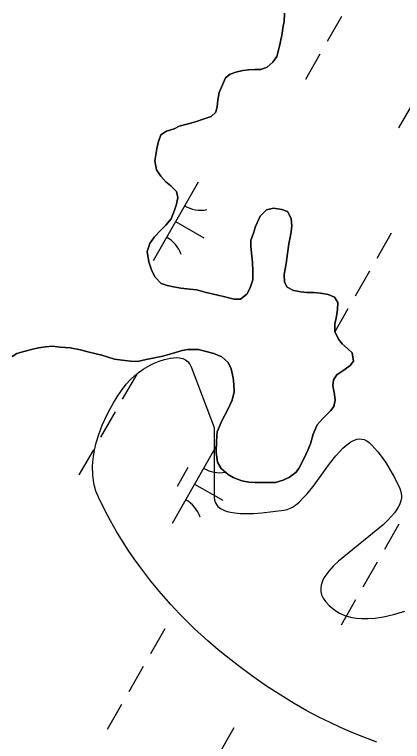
# Model space of a CAD drawing. Extents: x 3930721 to 3950824, y 220441 to 242861.
# Drawn here: x 3946673.4 to 3946887, y 233735.5 to 234135.8 of the extents above; entities that cross this region are included whole.
import ezdxf

# ---------------------------------------------------------------- set-up
doc = ezdxf.new("R2010")
doc.units = 0
for name, color, linetype in [('V-SITE-VEGE', 7, 'Continuous'), ('V-TOPO-SHOR', 7, 'Continuous'), ('V-WETL-SWMP', 7, 'Continuous')]:
    doc.layers.add(name, color=color, linetype=linetype)

msp = doc.modelspace()

# ---------------------------------------------------------------- linework, layer by layer
at = {"layer": 'V-SITE-VEGE'}
for points in [[(3946872.9, 233735.19), (3946863.37, 233738.75), (3946858.29, 233740.84), (3946852.88, 233743.21), (3946847.1, 233745.92), (3946840.96, 233748.99), (3946834.41, 233752.48), (3946827.44, 233756.45), (3946820.03, 233760.95), (3946812.16, 233766.06), (3946803.79, 233771.86), (3946796.69, 233777.11), (3946789.86, 233782.45), (3946785.46, 233786.07), (3946779.79, 233790.95), (3946772.55, 233797.57), (3946768.58, 233801.41), (3946764.2, 233805.85), (3946759.37, 233810.98), (3946754.1, 233816.93), (3946748.4, 233823.83), (3946742.28, 233831.84), (3946739.19, 233836.16), (3946736.02, 233840.82), (3946732.79, 233845.83), (3946729.51, 233851.23), (3946726.2, 233857.04), (3946722.86, 233863.29), (3946719.54, 233870.04), (3946718.21, 233873.34), (3946717.24, 233876.8), (3946716.8, 233879.18), (3946716.44, 233882.44), (3946716.36, 233886.9), (3946716.51, 233889.5), (3946716.85, 233892.51), (3946717.45, 233895.98), (3946718.38, 233899.98), (3946719.76, 233904.56), (3946721.71, 233909.77), (3946724.39, 233915.65), (3946725.99, 233918.72), (3946727.82, 233921.94), (3946729.89, 233925.29), (3946732.23, 233928.75), (3946734.86, 233932.29), (3946737, 233934.72), (3946739.56, 233937.08), (3946741.46, 233938.59), (3946744.19, 233940.49), (3946748.06, 233942.74), (3946750.35, 233943.86), (3946752.97, 233944.96), (3946755.94, 233945.95), (3946759.23, 233946.67), (3946760.89, 233946.86), (3946762.59, 233946.9), (3946764.3, 233946.74), (3946765.96, 233946.33), (3946767.54, 233945.61), (3946768.97, 233944.49), (3946769.59, 233943.75), (3946770.14, 233942.89), (3946770.6, 233941.87), (3946783.37, 233908.35)], [(3946783.37, 233908.35), (3946783.37, 233870.04), (3946783.54, 233868.36), (3946784.02, 233866.9), (3946784.51, 233866.03), (3946785.35, 233865), (3946786.78, 233863.85), (3946788.96, 233862.75), (3946790.48, 233862.23), (3946792.38, 233861.77), (3946794.73, 233861.39), (3946797.58, 233861.14), (3946801.01, 233861.05), (3946805.04, 233861.16), (3946809.63, 233861.48), (3946821.66, 233862.85), (3946823.46, 233863.24), (3946825.24, 233863.96), (3946826.43, 233864.61), (3946828.01, 233865.67), (3946830.11, 233867.39), (3946832.89, 233870.16), (3946834.48, 233871.94), (3946838.34, 233876.75), (3946846.87, 233888.33), (3946850.38, 233892.8), (3946852.24, 233894.96), (3946854.21, 233897.04), (3946856.31, 233898.93), (3946858.54, 233900.53), (3946859.69, 233901.16), (3946860.87, 233901.65), (3946862.08, 233901.99), (3946863.33, 233902.14), (3946864.62, 233902.07), (3946865.95, 233901.74), (3946867.32, 233901.12), (3946868.73, 233900.14), (3946870.17, 233898.77), (3946873.42, 233895.02), (3946876.29, 233891.24), (3946878.02, 233888.7), (3946880.11, 233885.32), (3946882.6, 233880.81), (3946885.49, 233874.83), (3946886.14, 233872.93), (3946886.4, 233871.04)], [(3946886.4, 233871.04), (3946886.36, 233869.78), (3946886.07, 233868.1), (3946885.3, 233865.85), (3946884.66, 233864.57), (3946883.78, 233863.1), (3946882.59, 233861.43), (3946881.01, 233859.51), (3946878.95, 233857.32), (3946876.32, 233854.82), (3946851.69, 233834.85), (3946848.93, 233832.2), (3946846.38, 233829.37), (3946844.23, 233826.41), (3946843.37, 233824.86), (3946842.68, 233823.26), (3946842.2, 233821.61), (3946841.97, 233819.91), (3946842.05, 233818.16), (3946842.48, 233816.35), (3946843.32, 233814.49), (3946844.64, 233812.57), (3946846.62, 233810.41), (3946848.75, 233808.55), (3946850.26, 233807.49), (3946852.36, 233806.27), (3946855.32, 233804.98), (3946857.09, 233804.4), (3946859.17, 233803.89), (3946861.62, 233803.48), (3946864.51, 233803.23), (3946867.91, 233803.2), (3946871.91, 233803.5), (3946876.59, 233804.21), (3946882.04, 233805.46), (3946888.33, 233807.38)]]:
    msp.add_lwpolyline(points, dxfattribs=at)
at = {"layer": 'V-TOPO-SHOR'}
for points in [[(3946821.94, 234136.53), (3946821.88, 234131.98), (3946821.14, 234128.49), (3946820.74, 234125.35), (3946819.62, 234120.11), (3946818.88, 234116.98), (3946817.78, 234112.79), (3946815.64, 234109.67), (3946812.45, 234106.92), (3946808.93, 234105.56), (3946805.79, 234105.61), (3946802.28, 234105.3), (3946799.13, 234104.99), (3946795.27, 234103.99), (3946792.11, 234102.99), (3946789.63, 234100.92), (3946787.83, 234097.1), (3946786.03, 234092.92), (3946785.27, 234088.73), (3946784.87, 234085.24), (3946784.14, 234082.1), (3946781.65, 234079.68), (3946776.73, 234078), (3946773.57, 234076.99), (3946769, 234075.65), (3946764.09, 234074.32), (3946761.27, 234072.96), (3946757.06, 234071.61), (3946753.88, 234069.56), (3946752.43, 234065.38), (3946751.68, 234061.89), (3946750.54, 234055.26), (3946751.53, 234050.35), (3946753.93, 234046.82), (3946756.69, 234043.63), (3946759.45, 234041.49), (3946762.56, 234038.3), (3946763.22, 234035.15), (3946762.47, 234031.31), (3946761.38, 234028.17), (3946759.56, 234023.3), (3946756.72, 234019.84), (3946753.88, 234017.08), (3946750.33, 234013.28)], [(3946750.33, 234013.28), (3946747.84, 234009.81), (3946746.38, 234005.28), (3946747.35, 233999.67), (3946749.04, 233994.75), (3946750.74, 233991.23), (3946754.19, 233987.68), (3946757.33, 233986.6), (3946760.82, 233985.85), (3946765, 233985.09), (3946769.9, 233984.68), (3946773.74, 233984.28), (3946778.97, 233982.81), (3946782.11, 233982.07), (3946788.39, 233980.58), (3946794.31, 233979.11), (3946797.81, 233979.06), (3946801.35, 233981.81), (3946803.14, 233985.29), (3946804.6, 233989.82), (3946804.67, 233994.71), (3946804.38, 233999.27), (3946804.07, 234002.77), (3946803.44, 234008.03), (3946803.49, 234011.52), (3946804.94, 234015.35), (3946806.04, 234019.18), (3946808.56, 234024.75), (3946812.11, 234028.2), (3946815.97, 234029.2), (3946820.51, 234028.44), (3946823.64, 234027.35), (3946825.69, 234023.47), (3946825.98, 234019.27), (3946825.58, 234015.08), (3946824.46, 234009.49), (3946823.69, 234004.26), (3946822.91, 233998.67), (3946821.78, 233992.74), (3946822.08, 233988.53), (3946823.44, 233985.72), (3946826.92, 233983.92), (3946831.1, 233983.17), (3946834.25, 233982.78), (3946838.09, 233982.72), (3946841.94, 233982.32), (3946846.13, 233981.57), (3946849.6, 233980.12), (3946851.32, 233977.3), (3946851.27, 233973.45), (3946850.5, 233968.57), (3946849.76, 233965.43), (3946849.7, 233961.23), (3946851.75, 233957), (3946853.81, 233954.53), (3946856.93, 233951.69), (3946859.35, 233949.55), (3946859.98, 233945), (3946858.21, 233942.57), (3946855.38, 233940.51), (3946850.79, 233937.43), (3946849, 233934.65), (3946848.61, 233931.51), (3946849.6, 233926.59), (3946849.9, 233923.44), (3946849.16, 233919.95), (3946847.38, 233917.53), (3946843.12, 233913.39), (3946839.93, 233909.93), (3946837.76, 233904.71), (3946836.29, 233899.48), (3946834.85, 233896), (3946832.68, 233891.13), (3946830.17, 233886.27), (3946828.39, 233883.84), (3946824.85, 233881.09), (3946821.33, 233879.39), (3946817.11, 233878.05), (3946812.57, 233878.11), (3946809.42, 233878.15), (3946805.92, 233878.2), (3946802.42, 233878.24), (3946798.58, 233878.99), (3946793.71, 233880.8), (3946790.93, 233882.59), (3946787.13, 233885.79), (3946785.08, 233889.32), (3946784.45, 233894.57), (3946784.53, 233900.87), (3946784.95, 233906.11), (3946787.48, 233912.03), (3946790.71, 233917.93), (3946793.23, 233923.49), (3946794.34, 233928.03), (3946794.04, 233932.23), (3946793.74, 233935.73), (3946792.75, 233940.64), (3946791.05, 233944.17), (3946787.6, 233947.36), (3946783.07, 233949.17), (3946778.89, 233950.27)], [(3946778.89, 233950.27), (3946774.7, 233951.38), (3946768.76, 233951.46), (3946765.6, 233950.8), (3946762.09, 233949.8), (3946758.93, 233948.79), (3946755.06, 233947.79), (3946750.5, 233946.8), (3946745.94, 233945.81), (3946741.03, 233944.83), (3946737.18, 233944.88), (3946734.04, 233945.27), (3946728.45, 233946.04), (3946721.48, 233948.24), (3946718.35, 233948.98), (3946713.81, 233950.09), (3946709.63, 233951.19), (3946704.04, 233952.32), (3946698.45, 233952.74), (3946694.26, 233953.15), (3946690.41, 233952.85), (3946686.55, 233952.2), (3946683.39, 233951.54), (3946678.48, 233950.21), (3946674.62, 233949.21), (3946672.14, 233947.49)]]:
    msp.add_lwpolyline(points, dxfattribs=at)
at = {"layer": 'V-WETL-SWMP'}
for p, q in [((3946821.88, 234131.98), (3946821.94, 234136.53)), ((3946853.47, 234134.78), (3946845.52, 234120.9)), ((3946820.74, 234125.35), (3946821.14, 234128.49)), ((3946821.14, 234128.49), (3946821.88, 234131.98)), ((3946819.62, 234120.11), (3946820.74, 234125.35)), ((3946817.78, 234112.79), (3946818.88, 234116.98)), ((3946818.88, 234116.98), (3946819.62, 234120.11)), ((3946909.67, 234116.77), (3946884.82, 234073.38)), ((3946815.64, 234109.67), (3946817.78, 234112.79)), ((3946841.54, 234113.95), (3946833.59, 234100.07)), ((3946812.45, 234106.92), (3946815.64, 234109.67)), ((3946795.27, 234103.99), (3946799.13, 234104.99)), ((3946799.13, 234104.99), (3946802.29, 234105.3)), ((3946802.29, 234105.3), (3946805.79, 234105.61)), ((3946805.79, 234105.61), (3946808.94, 234105.56)), ((3946808.94, 234105.56), (3946812.45, 234106.92)), ((3946787.83, 234097.1), (3946789.63, 234100.92)), ((3946789.63, 234100.92), (3946792.11, 234102.99)), ((3946792.11, 234102.99), (3946795.27, 234103.99)), ((3946786.03, 234092.92), (3946787.83, 234097.1)), ((3946785.27, 234088.73), (3946786.03, 234092.92)), ((3946784.88, 234085.24), (3946785.27, 234088.73)), ((3946784.13, 234082.1), (3946784.88, 234085.24)), ((3946781.65, 234079.68), (3946784.13, 234082.1)), ((3946769, 234075.65), (3946773.57, 234076.99)), ((3946773.57, 234076.99), (3946776.73, 234078)), ((3946776.73, 234078), (3946781.65, 234079.68)), ((3946757.06, 234071.61), (3946761.27, 234072.96)), ((3946761.27, 234072.96), (3946764.09, 234074.32)), ((3946764.09, 234074.32), (3946769, 234075.65)), ((3946752.43, 234065.38), (3946753.88, 234069.56)), ((3946753.88, 234069.56), (3946757.06, 234071.61)), ((3946751.68, 234061.89), (3946752.43, 234065.38)), ((3946750.54, 234055.26), (3946751.68, 234061.89)), ((3946751.53, 234050.35), (3946750.54, 234055.26)), ((3946753.93, 234046.82), (3946751.53, 234050.35)), ((3946756.69, 234043.63), (3946753.93, 234046.82)), ((3946774.47, 234043.55), (3946749.62, 234000.17)), ((3946759.46, 234041.49), (3946756.69, 234043.63)), ((3946762.56, 234038.3), (3946759.46, 234041.49)), ((3946763.22, 234035.15), (3946762.56, 234038.3)), ((3946762.47, 234031.31), (3946763.22, 234035.15)), ((3946761.38, 234028.17), (3946762.47, 234031.31)), ((3946815.97, 234029.2), (3946812.11, 234028.2)), ((3946820.51, 234028.44), (3946815.97, 234029.2)), ((3946823.64, 234027.35), (3946820.51, 234028.44)), ((3946759.56, 234023.3), (3946761.38, 234028.17)), ((3946808.56, 234024.75), (3946806.04, 234019.19)), ((3946812.11, 234028.2), (3946808.56, 234024.75)), ((3946825.69, 234023.47), (3946823.64, 234027.35)), ((3946756.72, 234019.84), (3946759.56, 234023.3)), ((3946762.05, 234021.86), (3946777.67, 234012.91)), ((3946825.98, 234019.27), (3946825.69, 234023.47)), ((3946750.33, 234013.28), (3946753.88, 234017.08)), ((3946753.88, 234017.08), (3946756.72, 234019.84)), ((3946806.04, 234019.19), (3946804.94, 234015.35)), ((3946825.58, 234015.08), (3946825.98, 234019.27)), ((3946747.84, 234009.81), (3946750.33, 234013.28)), ((3946804.94, 234015.35), (3946803.49, 234011.52)), ((3946824.46, 234009.49), (3946825.58, 234015.08)), ((3946880.84, 234015.39), (3946872.89, 234001.5)), ((3946746.38, 234005.28), (3946747.84, 234009.81)), ((3946803.49, 234011.52), (3946803.44, 234008.02)), ((3946823.69, 234004.26), (3946824.46, 234009.49)), ((3946747.35, 233999.67), (3946746.38, 234005.28)), ((3946803.44, 234008.02), (3946804.07, 234002.77)), ((3946822.91, 233998.67), (3946823.69, 234004.26)), ((3946804.07, 234002.77), (3946804.38, 233999.27)), ((3946749.04, 233994.75), (3946747.35, 233999.67)), ((3946804.38, 233999.27), (3946804.67, 233994.71)), ((3946821.78, 233992.74), (3946822.91, 233998.67)), ((3946750.74, 233991.23), (3946749.04, 233994.75)), ((3946804.67, 233994.71), (3946804.6, 233989.82)), ((3946822.08, 233988.53), (3946821.78, 233992.74)), ((3946868.92, 233994.56), (3946860.96, 233980.68)), ((3946754.19, 233987.69), (3946750.74, 233991.23)), ((3946804.6, 233989.82), (3946803.14, 233985.29)), ((3946823.44, 233985.72), (3946822.08, 233988.53)), ((3946757.33, 233986.6), (3946754.19, 233987.69)), ((3946760.82, 233985.85), (3946757.33, 233986.6)), ((3946765, 233985.09), (3946760.82, 233985.85)), ((3946769.9, 233984.68), (3946765, 233985.09)), ((3946773.74, 233984.28), (3946769.9, 233984.68)), ((3946778.97, 233982.81), (3946773.74, 233984.28)), ((3946803.14, 233985.29), (3946801.35, 233981.81)), ((3946826.92, 233983.92), (3946823.44, 233985.72)), ((3946782.11, 233982.07), (3946778.97, 233982.81)), ((3946788.39, 233980.58), (3946782.11, 233982.07)), ((3946794.31, 233979.11), (3946788.39, 233980.58)), ((3946801.35, 233981.81), (3946797.81, 233979.06)), ((3946831.1, 233983.17), (3946826.92, 233983.92)), ((3946834.25, 233982.78), (3946831.1, 233983.17)), ((3946838.09, 233982.72), (3946834.25, 233982.78)), ((3946841.94, 233982.32), (3946838.09, 233982.72)), ((3946846.13, 233981.57), (3946841.94, 233982.32)), ((3946849.6, 233980.12), (3946846.13, 233981.57)), ((3946797.81, 233979.06), (3946794.31, 233979.11)), ((3946851.32, 233977.3), (3946849.6, 233980.12)), ((3946851.27, 233973.45), (3946851.32, 233977.3)), ((3946856.99, 233973.74), (3946849.76, 233961.11)), ((3946850.5, 233968.57), (3946851.27, 233973.45)), ((3946849.76, 233965.43), (3946850.5, 233968.57)), ((3946849.7, 233961.23), (3946849.76, 233965.43)), ((3946851.75, 233957), (3946849.7, 233961.23)), ((3946853.81, 233954.53), (3946851.75, 233957)), ((3946683.39, 233951.54), (3946686.55, 233952.2)), ((3946686.55, 233952.2), (3946690.41, 233952.85)), ((3946690.41, 233952.85), (3946694.26, 233953.14)), ((3946694.26, 233953.14), (3946698.45, 233952.74)), ((3946698.45, 233952.74), (3946704.04, 233952.32)), ((3946704.04, 233952.32), (3946709.63, 233951.19)), ((3946856.93, 233951.69), (3946853.81, 233954.53)), ((3946672.14, 233947.49), (3946674.62, 233949.21)), ((3946674.62, 233949.21), (3946678.48, 233950.21)), ((3946678.48, 233950.21), (3946683.39, 233951.54)), ((3946709.63, 233951.19), (3946713.81, 233950.09)), ((3946713.81, 233950.09), (3946718.34, 233948.98)), ((3946718.34, 233948.98), (3946721.48, 233948.24)), ((3946721.48, 233948.24), (3946728.45, 233946.04)), ((3946755.06, 233947.79), (3946758.93, 233948.79)), ((3946758.93, 233948.79), (3946762.09, 233949.8)), ((3946762.09, 233949.8), (3946765.6, 233950.8)), ((3946765.6, 233950.8), (3946768.76, 233951.46)), ((3946768.76, 233951.46), (3946774.7, 233951.38)), ((3946774.7, 233951.38), (3946778.89, 233950.27)), ((3946778.89, 233950.27), (3946783.07, 233949.17)), ((3946783.07, 233949.17), (3946787.6, 233947.36)), ((3946859.35, 233949.56), (3946856.93, 233951.69)), ((3946859.98, 233945), (3946859.35, 233949.56)), ((3946728.45, 233946.04), (3946734.04, 233945.27)), ((3946734.04, 233945.27), (3946737.18, 233944.88)), ((3946737.18, 233944.88), (3946741.03, 233944.83)), ((3946741.03, 233944.83), (3946745.94, 233945.81)), ((3946745.94, 233945.81), (3946750.5, 233946.8)), ((3946750.5, 233946.8), (3946755.06, 233947.79)), ((3946787.6, 233947.36), (3946791.05, 233944.17)), ((3946791.05, 233944.17), (3946792.75, 233940.64)), ((3946858.2, 233942.57), (3946859.98, 233945)), ((3946792.75, 233940.64), (3946793.74, 233935.73)), ((3946850.79, 233937.43), (3946855.38, 233940.51)), ((3946855.38, 233940.51), (3946858.2, 233942.57)), ((3946740.68, 233937.84), (3946732.73, 233923.95)), ((3946849, 233934.65), (3946850.79, 233937.43)), ((3946793.74, 233935.73), (3946794.04, 233932.23)), ((3946794.04, 233932.23), (3946794.34, 233928.03)), ((3946848.61, 233931.51), (3946849, 233934.65)), ((3946849.6, 233926.59), (3946848.61, 233931.51)), ((3946794.34, 233928.03), (3946793.23, 233923.49)), ((3946849.9, 233923.44), (3946849.6, 233926.59)), ((3946793.23, 233923.49), (3946790.7, 233917.93)), ((3946849.16, 233919.95), (3946849.9, 233923.44)), ((3946728.75, 233917.01), (3946720.8, 233903.13)), ((3946790.7, 233917.93), (3946787.48, 233912.02)), ((3946843.12, 233913.39), (3946847.38, 233917.53)), ((3946847.38, 233917.53), (3946849.16, 233919.95)), ((3946839.93, 233909.93), (3946843.12, 233913.39)), ((3946787.48, 233912.02), (3946784.95, 233906.11)), ((3946837.76, 233904.71), (3946839.93, 233909.93)), ((3946784.95, 233906.11), (3946784.53, 233900.87)), ((3946836.29, 233899.48), (3946837.76, 233904.71)), ((3946784.53, 233900.87), (3946784.45, 233894.57)), ((3946716.82, 233896.18), (3946708.87, 233882.3)), ((3946784.49, 233898.21), (3946760.1, 233855.61)), ((3946834.85, 233896), (3946836.29, 233899.48)), ((3946784.45, 233894.57), (3946785.08, 233889.32)), ((3946832.68, 233891.13), (3946834.85, 233896)), ((3946785.08, 233889.32), (3946787.13, 233885.79)), ((3946830.17, 233886.27), (3946832.68, 233891.13)), ((3946768.81, 233886.34), (3946762.85, 233875.93)), ((3946787.13, 233885.79), (3946790.94, 233882.59)), ((3946828.39, 233883.84), (3946830.17, 233886.27)), ((3946790.94, 233882.59), (3946793.71, 233880.8)), ((3946793.71, 233880.8), (3946798.58, 233878.99)), ((3946821.33, 233879.39), (3946824.85, 233881.09)), ((3946824.85, 233881.09), (3946828.39, 233883.84)), ((3946772.52, 233877.3), (3946788.14, 233868.36)), ((3946798.58, 233878.99), (3946802.42, 233878.24)), ((3946802.42, 233878.24), (3946805.92, 233878.19)), ((3946805.92, 233878.19), (3946809.42, 233878.15)), ((3946809.42, 233878.15), (3946812.57, 233878.11)), ((3946812.57, 233878.11), (3946817.11, 233878.05)), ((3946817.11, 233878.05), (3946821.33, 233879.39)), ((3946885.02, 233855.17), (3946877.07, 233841.29)), ((3946873.09, 233834.34), (3946865.14, 233820.46)), ((3946861.17, 233813.52), (3946853.21, 233799.63)), ((3946756.12, 233797.62), (3946748.17, 233783.74)), ((3946744.2, 233776.79), (3946736.24, 233762.91)), ((3946732.27, 233755.97), (3946724.32, 233742.08)), ((3946794.1, 233743.12), (3946769.25, 233699.73))]:
    msp.add_line(p, q, dxfattribs=at)
for centre, start, end in [((3946775.98, 234045.71), 239.4279, 280.9715), ((3946748.53, 233997.77), 19.4279, 60.9715), ((3946786.46, 233901.15), 239.4279, 279.9518), ((3946759, 233853.22), 19.4279, 60.9715)]:
    msp.add_arc(centre, 17.62, start, end, dxfattribs=at)

doc.saveas('drawing.dxf')
